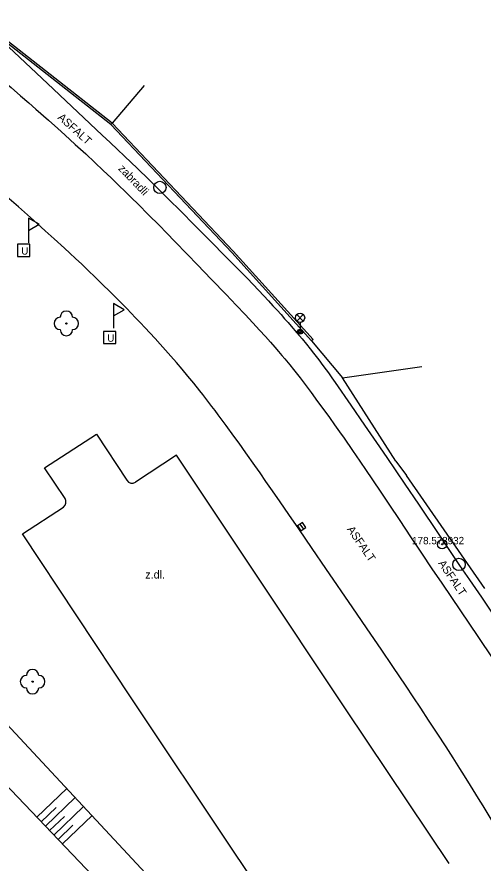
# Model space of a CAD drawing. Extents: x -538441 to -536770, y -1181008 to -1179809.
# Drawn here: x -538109.8 to -538072, y -1180966.4 to -1180897.6 of the extents above; entities that cross this region are included whole.
import ezdxf

# ---------------------------------------------------------------- set-up
doc = ezdxf.new("R2010")
doc.units = 0
for name, color, linetype in [('Vrstva 10', 7, 'Continuous'), ('Vrstva 11', 7, 'Continuous'), ('Vrstva 14', 7, 'Continuous'), ('Vrstva 15', 7, 'Continuous'), ('Vrstva 21', 7, 'Continuous'), ('Vrstva 22', 7, 'Continuous'), ('Vrstva 23', 7, 'Continuous'), ('Vrstva 27', 7, 'Continuous'), ('Vrstva 31', 7, 'Continuous'), ('Vrstva 33', 7, 'Continuous'), ('Vrstva 40', 7, 'Continuous'), ('Vrstva 7', 7, 'Continuous'), ('Vrstva 8', 7, 'Continuous')]:
    doc.layers.add(name, color=color, linetype=linetype)

msp = doc.modelspace()

# ---------------------------------------------------------------- linework, layer by layer
at = {"layer": 'Vrstva 10'}
for p, q in [((-538107.58, -1180934.26), (-538103.38, -1180931.53)), ((-538103.38, -1180931.53), (-538100.9, -1180935.28)), ((-538096.87, -1180933.24), (-538100.2, -1180935.43)), ((-538090.54, -1180942.74), (-538096.87, -1180933.24)), ((-538105.92, -1180936.76), (-538107.58, -1180934.26)), ((-538109.38, -1180939.64), (-538106.06, -1180937.45)), ((-538100.55, -1180952.95), (-538109.38, -1180939.64)), ((-538083.1, -1180953.92), (-538090.54, -1180942.74)), ((-538075.35, -1180943.646), (-538072.37, -1180948.052)), ((-538092.25, -1180965.4), (-538100.55, -1180952.95)), ((-538074.76, -1180966.42), (-538083.1, -1180953.92)), ((-538083.38, -1180978.66), (-538092.25, -1180965.4))]:
    msp.add_line(p, q, dxfattribs=at)
for points in [[(-538117.178, -1180897.635), (-538116.221, -1180898.419), (-538115.504, -1180899.009), (-538114.43, -1180899.898), (-538113.36, -1180900.79), (-538112.201, -1180901.765), (-538111.191, -1180902.622), (-538110.311, -1180903.376), (-538109.543, -1180904.038)], [(-538109.543, -1180904.038), (-538108.874, -1180904.621)], [(-538108.874, -1180904.621), (-538108.29, -1180905.132), (-538107.272, -1180906.032), (-538106.512, -1180906.711), (-538105.944, -1180907.222), (-538105.095, -1180907.993), (-538104.25, -1180908.77), (-538103.511, -1180909.458), (-538102.823, -1180910.106), (-538102.182, -1180910.718), (-538101.585, -1180911.295)], [(-538108.168, -1180914.437), (-538108.729, -1180913.937), (-538109.716, -1180913.069), (-538110.459, -1180912.42), (-538111.578, -1180911.453), (-538112.7, -1180910.49), (-538113.906, -1180909.462), (-538115.038, -1180908.501)], [(-538101.585, -1180911.295), (-538101.027, -1180911.838)], [(-538101.027, -1180911.838), (-538100.506, -1180912.349), (-538100.02, -1180912.83), (-538099.112, -1180913.736), (-538098.322, -1180914.533), (-538097.633, -1180915.234), (-538097.033, -1180915.848), (-538095.985, -1180916.928), (-538095.202, -1180917.741), (-538094.03, -1180918.964)], [(-538100.922, -1180921.32), (-538101.271, -1180920.963), (-538101.611, -1180920.619), (-538102.273, -1180919.956), (-538102.899, -1180919.339), (-538103.491, -1180918.765), (-538104.048, -1180918.229), (-538104.574, -1180917.73), (-538105.069, -1180917.265), (-538105.535, -1180916.83), (-538105.974, -1180916.424), (-538106.801, -1180915.667), (-538107.528, -1180915.009), (-538108.168, -1180914.437)], [(-538094.03, -1180918.964), (-538092.86, -1180920.19), (-538092.032, -1180921.06), (-538091.311, -1180921.824), (-538090.684, -1180922.496), (-538090.14, -1180923.087), (-538089.668, -1180923.608), (-538089.258, -1180924.066), (-538088.903, -1180924.47), (-538088.595, -1180924.826), (-538088.327, -1180925.139), (-538088.095, -1180925.415), (-538087.692, -1180925.901), (-538087.394, -1180926.268)], [(-538100.563, -1180921.69), (-538100.922, -1180921.32)], [(-538094.253, -1180928.951), (-538094.503, -1180928.628), (-538094.751, -1180928.312), (-538094.997, -1180928.002), (-538095.485, -1180927.395), (-538095.963, -1180926.813), (-538096.432, -1180926.253), (-538096.89, -1180925.714), (-538097.339, -1180925.196), (-538097.777, -1180924.698), (-538098.205, -1180924.219), (-538098.623, -1180923.757), (-538099.031, -1180923.312), (-538099.429, -1180922.884), (-538099.817, -1180922.471), (-538100.195, -1180922.073), (-538100.563, -1180921.69)], [(-538087.394, -1180926.268), (-538087.172, -1180926.546), (-538086.844, -1180926.966), (-538086.52, -1180927.39)], [(-538086.52, -1180927.39), (-538085.95, -1180928.151), (-538085.422, -1180928.868), (-538084.93, -1180929.543), (-538084.473, -1180930.178), (-538084.047, -1180930.774), (-538083.651, -1180931.335), (-538083.281, -1180931.863), (-538082.592, -1180932.854), (-538081.994, -1180933.724), (-538081.474, -1180934.488), (-538081.02, -1180935.158)], [(-538093.49, -1180929.96), (-538093.747, -1180929.617), (-538094.001, -1180929.28), (-538094.253, -1180928.951)], [(-538087.76, -1180938.06), (-538088.462, -1180937.038), (-538089.078, -1180936.146), (-538089.618, -1180935.366), (-538090.093, -1180934.685), (-538090.511, -1180934.09), (-538091.245, -1180933.052), (-538091.8, -1180932.276), (-538092.219, -1180931.695), (-538092.851, -1180930.826), (-538093.49, -1180929.96)], [(-538100.9, -1180935.28), (-538100.77, -1180935.426), (-538100.593, -1180935.509), (-538100.398, -1180935.514), (-538100.2, -1180935.43)], [(-538081.02, -1180935.158), (-538080.231, -1180936.332)], [(-538080.231, -1180936.332), (-538079.641, -1180937.215), (-538078.76, -1180938.541), (-538077.88, -1180939.87), (-538076.986, -1180941.214), (-538076.143, -1180942.47), (-538075.35, -1180943.646)], [(-538106.06, -1180937.45), (-538105.92, -1180937.308), (-538105.85, -1180937.14), (-538105.851, -1180936.923), (-538105.92, -1180936.76)], [(-538085.862, -1180940.835), (-538086.96, -1180939.23), (-538087.76, -1180938.06)], [(-538081.101, -1180947.784), (-538082.563, -1180945.644), (-538084.762, -1180942.438), (-538085.862, -1180940.835)], [(-538080.269, -1180949.008), (-538081.101, -1180947.784)], [(-538072.37, -1180948.052), (-538071.258, -1180949.708), (-538070.775, -1180950.434)], [(-538075, -1180956.94), (-538075.727, -1180955.819), (-538076.414, -1180954.771), (-538077.06, -1180953.79), (-538077.669, -1180952.873), (-538078.241, -1180952.015), (-538079.32, -1180950.41), (-538080.269, -1180949.008)], [(-538074.436, -1180957.818), (-538075, -1180956.94)], [(-538069.238, -1180966.337), (-538069.936, -1180965.149), (-538070.551, -1180964.112), (-538071.093, -1180963.208), (-538071.571, -1180962.418), (-538071.991, -1180961.728), (-538072.361, -1180961.126), (-538073.012, -1180960.074), (-538073.504, -1180959.288), (-538073.876, -1180958.699), (-538074.436, -1180957.818)]]:
    msp.add_lwpolyline(points, dxfattribs=at)
at = {"layer": 'Vrstva 11'}
for p, q in [((-538111.81, -1180898.85), (-538107.355, -1180903.04)), ((-538107.355, -1180903.04), (-538102.9, -1180907.23))]:
    msp.add_line(p, q, dxfattribs=at)
for points in [[(-538102.9, -1180907.23), (-538102.256, -1180907.838), (-538101.655, -1180908.41), (-538101.094, -1180908.948), (-538100.045, -1180909.961), (-538099.132, -1180910.852), (-538098.335, -1180911.635), (-538097.641, -1180912.322), (-538096.429, -1180913.528)], [(-538096.429, -1180913.528), (-538095.522, -1180914.436), (-538094.165, -1180915.801), (-538092.81, -1180917.17), (-538092.218, -1180917.77), (-538091.666, -1180918.335), (-538091.15, -1180918.867), (-538090.668, -1180919.368), (-538090.219, -1180919.84), (-538089.801, -1180920.285)], [(-538089.801, -1180920.285), (-538089.411, -1180920.705), (-538089.048, -1180921.1), (-538088.709, -1180921.472)], [(-538088.709, -1180921.472), (-538088.394, -1180921.823), (-538088.101, -1180922.153), (-538087.827, -1180922.464), (-538087.572, -1180922.757), (-538087.099, -1180923.31), (-538086.691, -1180923.799), (-538086.337, -1180924.229), (-538086.031, -1180924.608), (-538085.766, -1180924.942), (-538085.536, -1180925.236), (-538085.337, -1180925.495), (-538084.992, -1180925.95), (-538084.737, -1180926.294), (-538084.548, -1180926.553), (-538084.267, -1180926.945), (-538083.99, -1180927.34), (-538082.72, -1180929.179)], [(-538082.72, -1180929.179), (-538081.614, -1180930.79), (-538080.649, -1180932.203), (-538079.807, -1180933.439), (-538078.338, -1180935.606), (-538077.239, -1180937.233)], [(-538077.239, -1180937.233), (-538075.594, -1180939.676), (-538073.95, -1180942.12), (-538073.658, -1180942.552), (-538073.106, -1180943.359), (-538072.134, -1180944.767)], [(-538072.134, -1180944.767), (-538071.407, -1180945.825), (-538070.868, -1180946.621), (-538070.469, -1180947.222), (-538070.173, -1180947.675)]]:
    msp.add_lwpolyline(points, dxfattribs=at)
at = {"layer": 'Vrstva 14'}
for p, q in [((-538094.626, -1180972.3), (-538114.104, -1180951.39)), ((-538115.402, -1180955.137), (-538095.246, -1180976.221))]:
    msp.add_line(p, q, dxfattribs=at)
at = {"layer": 'Vrstva 15'}
for p, q in [((-538108.214, -1180962.655), (-538105.78, -1180960.327)), ((-538107.524, -1180963.378), (-538105.098, -1180961.059)), ((-538107.87, -1180963.017), (-538106.654, -1180961.855)), ((-538106.832, -1180964.101), (-538104.416, -1180961.791)), ((-538107.178, -1180963.739), (-538105.968, -1180962.582)), ((-538106.142, -1180964.824), (-538103.734, -1180962.523)), ((-538106.486, -1180964.462), (-538105.282, -1180963.309))]:
    msp.add_line(p, q, dxfattribs=at)
at = {"layer": 'Vrstva 21'}
for radius in [0.375, 0.05]:
    msp.add_circle((-538075.32, -1180940.48), radius, dxfattribs=at)
at = {"layer": 'Vrstva 22'}
for centre in [(-538105.82, -1180922.54), (-538108.56, -1180951.64)]:
    msp.add_circle(centre, 0.05, dxfattribs=at)
for centre, start, end in [((-538105.82, -1180922.04), 0, 180), ((-538106.32, -1180922.54), 90, 270), ((-538105.32, -1180922.54), 270, 90), ((-538105.82, -1180923.04), 180, 0), ((-538108.56, -1180951.14), 0, 180), ((-538109.06, -1180951.64), 90, 270), ((-538108.06, -1180951.64), 270, 90), ((-538108.56, -1180952.14), 180, 0)]:
    msp.add_arc(centre, 0.5, start, end, dxfattribs=at)
at = {"layer": 'Vrstva 27'}
msp.add_line((-538086.861, -1180938.843), (-538086.579, -1180939.255), dxfattribs=at)
msp.add_lwpolyline([(-538087.067, -1180938.984), (-538086.785, -1180939.396), (-538086.373, -1180939.114), (-538086.655, -1180938.702)], close=True, dxfattribs=at)
for centre in [(-538098.23, -1180911.49), (-538073.95, -1180942.12)]:
    msp.add_circle(centre, 0.5, dxfattribs=at)
at = {"layer": 'Vrstva 31'}
for p, q in [((-538108.89, -1180914.981), (-538108.89, -1180915.98)), ((-538101.99, -1180921.921), (-538101.99, -1180922.92))]:
    msp.add_line(p, q, dxfattribs=at)
for points in [[(-538108.89, -1180913.98), (-538108.89, -1180914.981), (-538108.026, -1180914.481)], [(-538109.78, -1180917.1), (-538108.78, -1180917.1), (-538108.78, -1180916.1), (-538109.78, -1180916.1)], [(-538101.99, -1180920.92), (-538101.99, -1180921.921), (-538101.126, -1180921.421)], [(-538102.8, -1180924.18), (-538101.8, -1180924.18), (-538101.8, -1180923.18), (-538102.8, -1180923.18)]]:
    msp.add_lwpolyline(points, close=True, dxfattribs=at)
at = {"layer": 'Vrstva 33'}
for p, q in [((-538087.114, -1180922.341), (-538086.586, -1180921.811)), ((-538087.114, -1180921.811), (-538086.586, -1180922.341)), ((-538086.85, -1180922.45), (-538086.85, -1180923.2))]:
    msp.add_line(p, q, dxfattribs=at)
for centre, radius in [((-538086.85, -1180922.076), 0.375), ((-538086.85, -1180923.201), 0.2), ((-538086.85, -1180923.201), 0.145), ((-538086.85, -1180923.201), 0.0876)]:
    msp.add_circle(centre, radius, dxfattribs=at)
at = {"layer": 'Vrstva 7'}
for p, q in [((-538102.112, -1180906.266), (-538111.717, -1180898.732)), ((-538099.501, -1180903.206), (-538102.112, -1180906.266)), ((-538092.4, -1180916.78), (-538102.21, -1180906.38)), ((-538092.29, -1180916.678), (-538102.112, -1180906.266)), ((-538085.799, -1180923.839), (-538092.29, -1180916.678)), ((-538083.4, -1180926.95), (-538076.959, -1180926.042)), ((-538079.09, -1180933.72), (-538083.4, -1180926.95)), ((-538071.86, -1180944.07), (-538078.21, -1180934.88))]:
    msp.add_line(p, q, dxfattribs=at)
for points in [[(-538102.21, -1180906.38), (-538111.81, -1180898.85)], [(-538102.112, -1180906.266), (-538102.21, -1180906.38)], [(-538085.91, -1180923.94), (-538092.4, -1180916.78)], [(-538085.799, -1180923.839), (-538085.91, -1180923.94)]]:
    msp.add_lwpolyline(points, dxfattribs=at)
at = {"layer": 'Vrstva 8'}
for p, q in [((-538085.91, -1180923.94), (-538083.4, -1180926.95)), ((-538079.09, -1180933.72), (-538078.21, -1180934.88))]:
    msp.add_line(p, q, dxfattribs=at)

# ---------------------------------------------------------------- texts
at = {"layer": 'Vrstva 22'}
msp.add_text('178.57 ', height=0.6, dxfattribs=at).set_placement((-538077.759, -1180940.48))
at = {"layer": 'Vrstva 23'}
msp.add_text('8932', height=0.6, dxfattribs=at).set_placement((-538075.32, -1180940.48))
at = {"layer": 'Vrstva 31'}
for p in [(-538109.483, -1180916.945), (-538102.503, -1180924.025)]:
    msp.add_text('U', height=0.6, dxfattribs=at).set_placement(p)
at = {"layer": 'Vrstva 40'}
for s, rotation, p in [('ASFALT', 317.82148, (-538106.569, -1180905.874)), ('zabradli', 313.86346, (-538101.647, -1180910.003)), ('ASFALT', 304.45816, (-538083.069, -1180939.265)), ('ASFALT', 304.07309, (-538075.67, -1180942.024))]:
    msp.add_text(s, height=0.65, rotation=rotation, dxfattribs=at).set_placement(p)
msp.add_text('z.dl.', height=0.65, dxfattribs=at).set_placement((-538099.409, -1180943.261))

doc.saveas('drawing.dxf')
